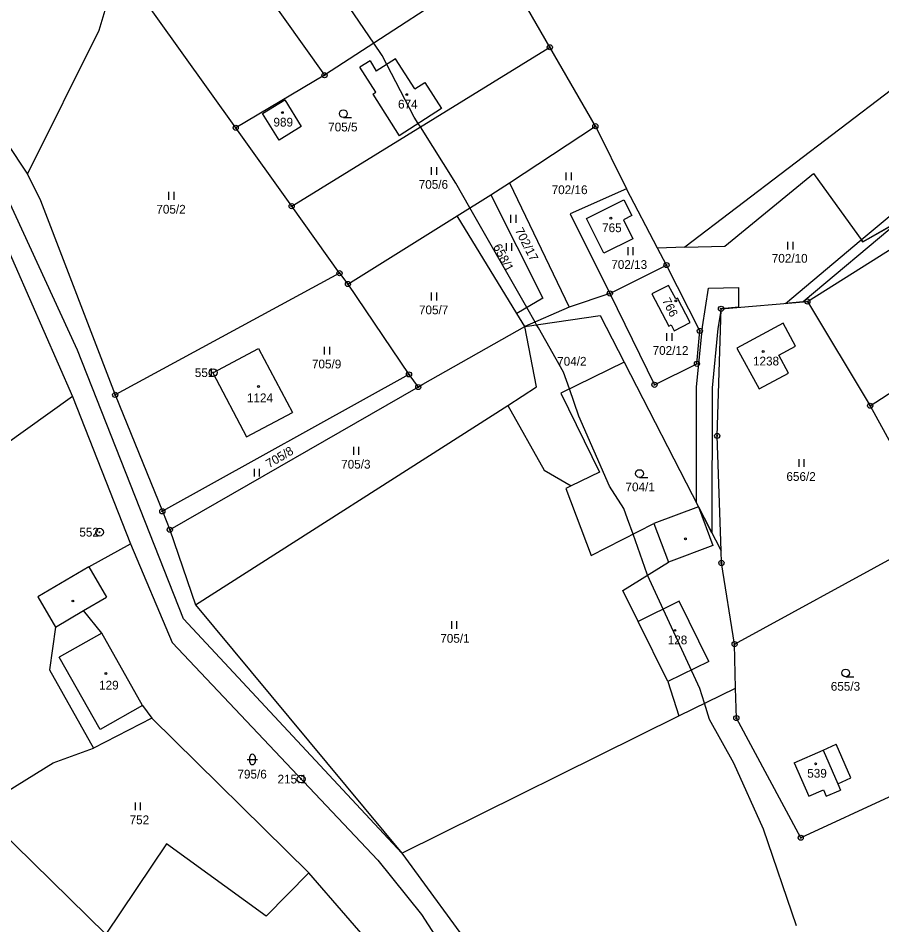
# Model space of a CAD drawing. Extents: x -439246 to -433691, y -1130252 to -1121148.
# Drawn here: x -437356.3 to -437188.8, y -1125073 to -1124897.3 of the extents above; entities that cross this region are included whole.
import ezdxf

# ---------------------------------------------------------------- set-up
doc = ezdxf.new("R2010")
doc.units = 0
for name, color, linetype in [('Vrstva 1', 7, 'Continuous'), ('Vrstva 17', 7, 'Continuous'), ('Vrstva 18', 7, 'Continuous'), ('Vrstva 19', 7, 'Continuous'), ('Vrstva 24', 7, 'Continuous'), ('Vrstva 25', 7, 'Continuous'), ('Vrstva 3', 7, 'Continuous'), ('Vrstva 30', 7, 'Continuous'), ('Vrstva 37', 7, 'Continuous'), ('Vrstva 4', 7, 'Continuous'), ('Vrstva 52', 7, 'Continuous')]:
    doc.layers.add(name, color=color, linetype=linetype)

msp = doc.modelspace()

# ---------------------------------------------------------------- linework, layer by layer
at = {"layer": 'Vrstva 1'}
for points in [[(-437340.57, -1124899.63), (-437327.79, -1124856.91)], [(-437321.22, -1124874.11), (-437296.86, -1124908.35)], [(-437146.83, -1124880.62), (-437227, -1124941.71)], [(-437262.83, -1124886.2), (-437296.86, -1124908.35)], [(-437253.18, -1124902.93), (-437262.83, -1124886.2)], [(-437314.09, -1124918.54), (-437334.89, -1124889.42)], [(-437354.46, -1124927.53), (-437340.57, -1124899.63)], [(-437370.97, -1124902.8), (-437354.46, -1124927.53)], [(-437303.24, -1124933.73), (-437253.18, -1124902.93)], [(-437244.35, -1124918.23), (-437253.18, -1124902.93)], [(-437288.05, -1124905.53), (-437289.99, -1124906.77)], [(-437288.05, -1124905.53), (-437286.87, -1124907.57)], [(-437283.08, -1124905.15), (-437286.87, -1124907.57)], [(-437279.34, -1124911.01), (-437283.08, -1124905.15)], [(-437296.86, -1124908.35), (-437314.09, -1124918.54)], [(-437286.9, -1124911.62), (-437289.99, -1124906.77)], [(-437279.34, -1124911.01), (-437277.4, -1124909.77)], [(-437277.4, -1124909.77), (-437274.18, -1124914.83)], [(-437287.53, -1124912.02), (-437286.9, -1124911.62)], [(-437308.88, -1124915.8), (-437304.59, -1124913.14), (-437301.4, -1124918.29), (-437305.69, -1124920.95), (-437308.88, -1124915.8)], [(-437287.53, -1124912.02), (-437282.4, -1124920.07)], [(-437274.18, -1124914.83), (-437282.4, -1124920.07)], [(-437303.24, -1124933.73), (-437314.09, -1124918.54)], [(-437261.02, -1124929.24), (-437244.35, -1124918.23)], [(-437244.35, -1124918.23), (-437238.34, -1124930.36)], [(-437354.46, -1124927.53), (-437351.95, -1124932.66)], [(-437219.22, -1124941.48), (-437202.08, -1124927.38)], [(-437202.08, -1124927.38), (-437192.49, -1124940.66)], [(-437264.65, -1124931.51), (-437261.02, -1124929.24)], [(-437261.02, -1124929.24), (-437249.44, -1124953.32)], [(-437192.49, -1124940.66), (-437171.3, -1124928.66)], [(-437238.34, -1124930.36), (-437249.24, -1124935.22)], [(-437232.28, -1124941.86), (-437238.34, -1124930.36)], [(-437344.8, -1124961.63), (-437358.54, -1124931.76)], [(-437351.95, -1124932.66), (-437337.46, -1124970.31)], [(-437271.16, -1124935.58), (-437264.65, -1124931.51)], [(-437264.65, -1124931.51), (-437254.53, -1124951.54)], [(-437246.09, -1124936.1), (-437238.82, -1124932.48)], [(-437238.82, -1124932.48), (-437237.28, -1124935.57)], [(-437293.96, -1124946.72), (-437303.24, -1124933.73)], [(-437292.33, -1124948.82), (-437271.16, -1124935.58)], [(-437259.6, -1124954.51), (-437271.16, -1124935.58)], [(-437249.24, -1124935.22), (-437241.55, -1124950.65)], [(-437242.73, -1124942.86), (-437246.09, -1124936.1)], [(-437237.28, -1124935.57), (-437238.91, -1124936.38)], [(-437238.91, -1124936.38), (-437237.08, -1124940.05)], [(-437203.23, -1124952.22), (-437175.79, -1124934.98)], [(-437359.62, -1124938.98), (-437345.76, -1124970.62)], [(-437237.08, -1124940.05), (-437242.73, -1124942.86)], [(-437227, -1124941.71), (-437232.28, -1124941.86)], [(-437227, -1124941.71), (-437219.22, -1124941.48)], [(-437230.54, -1124945.15), (-437232.28, -1124941.86)], [(-437241.55, -1124950.65), (-437230.54, -1124945.15)], [(-437224.08, -1124957.92), (-437230.54, -1124945.15)], [(-437293.96, -1124946.72), (-437337.46, -1124970.31)], [(-437293.96, -1124946.72), (-437292.33, -1124948.82)], [(-437292.33, -1124948.82), (-437280.49, -1124966.34)], [(-437230.18, -1124949.08), (-437233.38, -1124950.74)], [(-437228.75, -1124951.72), (-437230.18, -1124949.08)], [(-437254.53, -1124951.54), (-437259.6, -1124954.51)], [(-437241.55, -1124950.65), (-437249.44, -1124953.32)], [(-437241.55, -1124950.65), (-437232.89, -1124968.35)], [(-437233.38, -1124950.74), (-437230.13, -1124957)], [(-437228.4, -1124951.54), (-437228.75, -1124951.72)], [(-437225.94, -1124956.29), (-437228.4, -1124951.54)], [(-437219.98, -1124953.62), (-437203.23, -1124952.22)], [(-437203.23, -1124952.22), (-437191.05, -1124972.42)], [(-437249.44, -1124953.32), (-437258.04, -1124957.06)], [(-437220.72, -1124978.26), (-437219.98, -1124953.62)], [(-437258.04, -1124957.06), (-437259.6, -1124954.51)], [(-437258.04, -1124957.06), (-437243.44, -1124954.92)], [(-437243.44, -1124954.92), (-437238.78, -1124963.98)], [(-437277.79, -1124968.25), (-437258.04, -1124957.06)], [(-437255.79, -1124968.73), (-437258.04, -1124957.06)], [(-437230.13, -1124957), (-437229.65, -1124956.75)], [(-437229.65, -1124956.75), (-437229.05, -1124957.9)], [(-437229.05, -1124957.9), (-437225.94, -1124956.29)], [(-437207.93, -1124956.44), (-437216.94, -1124961.28)], [(-437205.57, -1124960.86), (-437207.93, -1124956.44)], [(-437224.65, -1124964.28), (-437224.08, -1124957.92)], [(-437208.76, -1124962.59), (-437205.57, -1124960.86)], [(-437324.21, -1125013.75), (-437344.8, -1124961.63)], [(-437318.53, -1124966.02), (-437309.64, -1124961.33)], [(-437309.64, -1124961.33), (-437303.08, -1124973.76)], [(-437216.94, -1124961.28), (-437212.6, -1124969.16)], [(-437206.87, -1124966.1), (-437208.76, -1124962.59)], [(-437238.78, -1124963.98), (-437251.05, -1124969.99)], [(-437238.78, -1124963.98), (-437224.36, -1124992.03)], [(-437232.89, -1124968.35), (-437224.65, -1124964.28)], [(-437280.49, -1124966.34), (-437328.32, -1124992.88)], [(-437318.53, -1124966.02), (-437311.98, -1124978.43)], [(-437280.49, -1124966.34), (-437278.69, -1124968.8)], [(-437212.6, -1124969.16), (-437206.87, -1124966.1)], [(-437191.05, -1124972.42), (-437179.69, -1124965.07)], [(-437278.69, -1124968.8), (-437326.87, -1124996.46)], [(-437278.69, -1124968.8), (-437277.79, -1124968.25)], [(-437261.33, -1124972.34), (-437255.79, -1124968.73)], [(-437345.76, -1124970.62), (-437363.6, -1124983.34)], [(-437345.76, -1124970.62), (-437334.49, -1124999.18)], [(-437337.46, -1124970.31), (-437328.32, -1124992.88)], [(-437251.05, -1124969.99), (-437243.57, -1124985.27)], [(-437321.89, -1125011.03), (-437261.33, -1124972.34)], [(-437261.33, -1124972.34), (-437254.25, -1124984.93)], [(-437191.05, -1124972.42), (-437179.01, -1124994.32)], [(-437311.98, -1124978.43), (-437303.08, -1124973.76)], [(-437219.97, -1125000.56), (-437220.72, -1124978.26)], [(-437254.25, -1124984.93), (-437249.07, -1124987.97)], [(-437243.57, -1124985.27), (-437249.07, -1124987.97)], [(-437249.07, -1124987.97), (-437250.07, -1124988.46)], [(-437250.07, -1124988.46), (-437245.18, -1125001.45)], [(-437224.36, -1124992.03), (-437232.98, -1124995.24)], [(-437224.36, -1124992.03), (-437219.97, -1125000.56)], [(-437328.32, -1124992.88), (-437326.87, -1124996.46)], [(-437245.18, -1125001.45), (-437232.98, -1124995.24)], [(-437232.98, -1124995.24), (-437230.19, -1125002.73)], [(-437326.87, -1124996.46), (-437321.89, -1125011.03)], [(-437342.6, -1125003.66), (-437334.49, -1124999.18)], [(-437334.49, -1124999.18), (-437326.4, -1125018.31)], [(-437219.9, -1125002.9), (-437219.97, -1125000.56)], [(-437217.35, -1125018.63), (-437184.73, -1125000.81)], [(-437238.99, -1125008.23), (-437230.19, -1125002.73)], [(-437217.35, -1125018.63), (-437219.9, -1125002.9)], [(-437342.6, -1125003.66), (-437352.47, -1125009.49)], [(-437342.6, -1125003.66), (-437339.15, -1125009.5)], [(-437236.04, -1125014.22), (-437238.99, -1125008.23)], [(-437352.47, -1125009.49), (-437349.03, -1125015.33)], [(-437343.61, -1125012.13), (-437339.15, -1125009.5)], [(-437321.89, -1125011.03), (-437281.89, -1125059.16)], [(-437340.06, -1125016.5), (-437343.61, -1125012.13)], [(-437281.89, -1125059.16), (-437324.21, -1125013.75)], [(-437349.03, -1125015.33), (-437350.18, -1125023.59)], [(-437230.31, -1125025.89), (-437236.04, -1125014.22)], [(-437332.14, -1125030.51), (-437340.06, -1125016.5)], [(-437326.4, -1125018.31), (-437286.55, -1125060.52)], [(-437217.15, -1125027.17), (-437217.35, -1125018.63)], [(-437350.18, -1125023.59), (-437341.69, -1125038.82)], [(-437230.31, -1125025.89), (-437228.14, -1125032.51)], [(-437228.14, -1125032.51), (-437217.15, -1125027.17)], [(-437217.01, -1125032.96), (-437217.15, -1125027.17)], [(-437332.14, -1125030.51), (-437330.35, -1125032.97)], [(-437330.35, -1125032.97), (-437341.69, -1125038.82)], [(-437330.35, -1125032.97), (-437299.88, -1125062.97)], [(-437281.89, -1125059.16), (-437228.14, -1125032.51)], [(-437204.52, -1125056.16), (-437217.01, -1125032.96)], [(-437200.2, -1125039.17), (-437197.64, -1125038.05)], [(-437194.78, -1125044.55), (-437197.64, -1125038.05)], [(-437349.46, -1125041.66), (-437341.69, -1125038.82)], [(-437205.79, -1125041.62), (-437200.2, -1125039.17)], [(-437364.03, -1125050.61), (-437349.46, -1125041.66)], [(-437205.79, -1125041.62), (-437202.94, -1125048.13)], [(-437197.35, -1125045.68), (-437194.78, -1125044.55)], [(-437202.94, -1125048.13), (-437200.1, -1125046.88)], [(-437200.1, -1125046.88), (-437199.56, -1125048.12)], [(-437199.56, -1125048.12), (-437196.81, -1125046.91)], [(-437197.35, -1125045.68), (-437196.81, -1125046.91)], [(-437186.58, -1125047.9), (-437204.52, -1125056.16)], [(-437339.3, -1125074.87), (-437364.03, -1125050.61)], [(-437327.5, -1125057.37), (-437339.3, -1125074.87)], [(-437308.18, -1125071.34), (-437327.5, -1125057.37)], [(-437281.89, -1125059.16), (-437266.94, -1125079.59)], [(-437286.55, -1125060.52), (-437278.09, -1125071.06)], [(-437299.88, -1125062.97), (-437308.18, -1125071.34)], [(-437278.39, -1125087.76), (-437299.88, -1125062.97)], [(-437278.09, -1125071.06), (-437271.03, -1125081.99)]]:
    msp.add_lwpolyline(points, dxfattribs=at)
at = {"layer": 'Vrstva 24'}
for centre, radius in [((-437253.18, -1124902.93), 0.5), ((-437253.18, -1124902.93), 0.1), ((-437296.86, -1124908.35), 0.5), ((-437296.86, -1124908.35), 0.1), ((-437314.09, -1124918.54), 0.5), ((-437314.09, -1124918.54), 0.1), ((-437244.35, -1124918.23), 0.5), ((-437244.35, -1124918.23), 0.1), ((-437303.24, -1124933.73), 0.5), ((-437303.24, -1124933.73), 0.1), ((-437230.54, -1124945.15), 0.5), ((-437230.54, -1124945.15), 0.1), ((-437293.96, -1124946.72), 0.5), ((-437293.96, -1124946.72), 0.1), ((-437292.33, -1124948.82), 0.5), ((-437292.33, -1124948.82), 0.1), ((-437241.55, -1124950.65), 0.5), ((-437241.55, -1124950.65), 0.1), ((-437203.23, -1124952.22), 0.5), ((-437203.23, -1124952.22), 0.1), ((-437219.98, -1124953.62), 0.5), ((-437219.98, -1124953.62), 0.1), ((-437224.08, -1124957.92), 0.5), ((-437224.08, -1124957.92), 0.1), ((-437224.65, -1124964.28), 0.5), ((-437224.65, -1124964.28), 0.1), ((-437318.46, -1124966), 0.75), ((-437318.46, -1124966), 0.1), ((-437280.49, -1124966.34), 0.5), ((-437280.49, -1124966.34), 0.1), ((-437232.89, -1124968.35), 0.5), ((-437337.46, -1124970.31), 0.5), ((-437278.69, -1124968.8), 0.5), ((-437278.69, -1124968.8), 0.1), ((-437232.89, -1124968.35), 0.1), ((-437337.46, -1124970.31), 0.1), ((-437191.05, -1124972.42), 0.5), ((-437191.05, -1124972.42), 0.1), ((-437220.72, -1124978.26), 0.5), ((-437220.72, -1124978.26), 0.1), ((-437328.32, -1124992.88), 0.5), ((-437328.32, -1124992.88), 0.1), ((-437340.49, -1124996.93), 0.75), ((-437326.87, -1124996.46), 0.5), ((-437340.49, -1124996.93), 0.1), ((-437326.87, -1124996.46), 0.1), ((-437219.9, -1125002.9), 0.5), ((-437219.9, -1125002.9), 0.1), ((-437217.35, -1125018.63), 0.5), ((-437217.35, -1125018.63), 0.1), ((-437217.01, -1125032.96), 0.5), ((-437217.01, -1125032.96), 0.1), ((-437301.4, -1125044.79), 0.75), ((-437301.4, -1125044.79), 0.1), ((-437204.52, -1125056.16), 0.5), ((-437204.52, -1125056.16), 0.1)]:
    msp.add_circle(centre, radius, dxfattribs=at)
at = {"layer": 'Vrstva 25'}
for p, q in [((-437293.22, -1124916.54), (-437291.62, -1124916.54)), ((-437276.12, -1124927.66), (-437276.12, -1124926.16)), ((-437275.12, -1124927.66), (-437275.12, -1124926.16)), ((-437249.98, -1124928.7), (-437249.98, -1124927.2)), ((-437248.98, -1124928.7), (-437248.98, -1124927.2)), ((-437327.05, -1124932.48), (-437327.05, -1124930.98)), ((-437326.05, -1124932.48), (-437326.05, -1124930.98)), ((-437260.73, -1124936.93), (-437260.73, -1124935.43)), ((-437259.73, -1124936.93), (-437259.73, -1124935.43)), ((-437261.55, -1124942.42), (-437261.55, -1124940.92)), ((-437260.55, -1124942.42), (-437260.55, -1124940.92)), ((-437238.01, -1124943.2), (-437238.01, -1124941.7)), ((-437237.01, -1124943.2), (-437237.01, -1124941.7)), ((-437207, -1124942.14), (-437207, -1124940.64)), ((-437206, -1124942.14), (-437206, -1124940.64)), ((-437276.11, -1124951.99), (-437276.11, -1124950.49)), ((-437275.11, -1124951.99), (-437275.11, -1124950.49)), ((-437230.46, -1124959.85), (-437230.46, -1124958.35)), ((-437229.46, -1124959.85), (-437229.46, -1124958.35)), ((-437296.87, -1124962.48), (-437296.87, -1124960.98)), ((-437295.87, -1124962.48), (-437295.87, -1124960.98)), ((-437291.21, -1124981.91), (-437291.21, -1124980.41)), ((-437290.21, -1124981.91), (-437290.21, -1124980.41)), ((-437204.85, -1124984.29), (-437204.85, -1124982.79)), ((-437203.85, -1124984.29), (-437203.85, -1124982.79)), ((-437310.48, -1124986.13), (-437310.48, -1124984.63)), ((-437309.48, -1124986.13), (-437309.48, -1124984.63)), ((-437235.79, -1124986.31), (-437234.19, -1124986.31)), ((-437272.21, -1125015.66), (-437272.21, -1125014.16)), ((-437271.21, -1125015.66), (-437271.21, -1125014.16)), ((-437195.81, -1125024.96), (-437194.21, -1125024.96)), ((-437311.84, -1125040.98), (-437309.84, -1125040.98)), ((-437311.34, -1125041.48), (-437311.34, -1125040.48)), ((-437310.34, -1125040.48), (-437310.34, -1125041.48)), ((-437333.54, -1125050.84), (-437333.54, -1125049.34)), ((-437332.54, -1125050.84), (-437332.54, -1125049.34))]:
    msp.add_line(p, q, dxfattribs=at)
for centre, radius in [((-437280.93, -1124912.11), 0.175), ((-437305.04, -1124915.6), 0.175), ((-437293.22, -1124915.79), 0.75), ((-437241.36, -1124936.07), 0.175), ((-437228.72, -1124952.07), 0.175), ((-437211.8, -1124961.91), 0.175), ((-437309.68, -1124968.68), 0.175), ((-437235.79, -1124985.56), 0.75), ((-437226.89, -1124998.23), 0.175), ((-437345.66, -1125010.27), 0.175), ((-437228.91, -1125015.97), 0.175), ((-437339.25, -1125024.32), 0.175), ((-437195.81, -1125024.21), 0.75), ((-437201.63, -1125041.82), 0.175)]:
    msp.add_circle(centre, radius, dxfattribs=at)
for centre, start, end in [((-437310.84, -1125040.48), 0, 180), ((-437310.84, -1125041.48), 180, 0)]:
    msp.add_arc(centre, 0.5, start, end, dxfattribs=at)
at = {"layer": 'Vrstva 3'}
for points in [[(-437288.05, -1124905.53), (-437289.99, -1124906.77)], [(-437288.05, -1124905.53), (-437286.87, -1124907.57)], [(-437283.08, -1124905.15), (-437286.87, -1124907.57)], [(-437279.34, -1124911.01), (-437283.08, -1124905.15)], [(-437286.9, -1124911.62), (-437289.99, -1124906.77)], [(-437279.34, -1124911.01), (-437277.4, -1124909.77)], [(-437277.4, -1124909.77), (-437274.18, -1124914.83)], [(-437287.53, -1124912.02), (-437286.9, -1124911.62)], [(-437308.88, -1124915.8), (-437304.59, -1124913.14), (-437301.4, -1124918.29), (-437305.69, -1124920.95), (-437308.88, -1124915.8)], [(-437287.53, -1124912.02), (-437282.4, -1124920.07)], [(-437274.18, -1124914.83), (-437282.4, -1124920.07)], [(-437246.09, -1124936.1), (-437238.82, -1124932.48)], [(-437238.82, -1124932.48), (-437237.28, -1124935.57)], [(-437242.73, -1124942.86), (-437246.09, -1124936.1)], [(-437237.28, -1124935.57), (-437238.91, -1124936.38)], [(-437238.91, -1124936.38), (-437237.08, -1124940.05)], [(-437237.08, -1124940.05), (-437242.73, -1124942.86)], [(-437230.18, -1124949.08), (-437233.38, -1124950.74)], [(-437228.75, -1124951.72), (-437230.18, -1124949.08)], [(-437233.38, -1124950.74), (-437230.13, -1124957)], [(-437228.4, -1124951.54), (-437228.75, -1124951.72)], [(-437225.94, -1124956.29), (-437228.4, -1124951.54)], [(-437230.13, -1124957), (-437229.65, -1124956.75)], [(-437229.65, -1124956.75), (-437229.05, -1124957.9)], [(-437229.05, -1124957.9), (-437225.94, -1124956.29)], [(-437207.93, -1124956.44), (-437216.94, -1124961.28)], [(-437205.57, -1124960.86), (-437207.93, -1124956.44)], [(-437208.76, -1124962.59), (-437205.57, -1124960.86)], [(-437318.53, -1124966.02), (-437309.64, -1124961.33)], [(-437309.64, -1124961.33), (-437303.08, -1124973.76)], [(-437216.94, -1124961.28), (-437212.6, -1124969.16)], [(-437206.87, -1124966.1), (-437208.76, -1124962.59)], [(-437318.53, -1124966.02), (-437311.98, -1124978.43)], [(-437212.6, -1124969.16), (-437206.87, -1124966.1)], [(-437311.98, -1124978.43), (-437303.08, -1124973.76)], [(-437228.09, -1125010.31), (-437236.04, -1125014.22)], [(-437222.35, -1125021.98), (-437228.09, -1125010.31)], [(-437230.31, -1125025.89), (-437236.04, -1125014.22)], [(-437340.06, -1125016.5), (-437348.32, -1125021.17)], [(-437332.14, -1125030.51), (-437340.06, -1125016.5)], [(-437340.4, -1125035.18), (-437348.32, -1125021.17)], [(-437222.35, -1125021.98), (-437230.31, -1125025.89)], [(-437332.14, -1125030.51), (-437340.4, -1125035.18)], [(-437205.79, -1125041.62), (-437200.2, -1125039.17)], [(-437200.2, -1125039.17), (-437197.35, -1125045.68)], [(-437205.79, -1125041.62), (-437202.94, -1125048.13)], [(-437202.94, -1125048.13), (-437200.1, -1125046.88)], [(-437200.1, -1125046.88), (-437199.56, -1125048.12)], [(-437199.56, -1125048.12), (-437196.81, -1125046.91)], [(-437197.35, -1125045.68), (-437196.81, -1125046.91)]]:
    msp.add_lwpolyline(points, dxfattribs=at)
at = {"layer": 'Vrstva 30'}
for points in [[(-437181.09, -1124930.48), (-437179.81, -1124932.02), (-437185.22, -1124936.54), (-437192.49, -1124940.66), (-437192.78, -1124940.26), (-437181.09, -1124930.48)], [(-437207.51, -1124952.58), (-437192.78, -1124940.26), (-437192.49, -1124940.66), (-437185.22, -1124936.54), (-437204.05, -1124952.29), (-437207.51, -1124952.58)], [(-437224.71, -1124968.81), (-437223.6, -1124957.09), (-437222.4, -1124949.6), (-437216.56, -1124949.48), (-437216.59, -1124953.34), (-437219.98, -1124953.62), (-437220.62, -1124957.47), (-437221.71, -1124968.95), (-437221.76, -1124997.08), (-437224.75, -1124991.26), (-437224.71, -1124968.81)]]:
    msp.add_lwpolyline(points, dxfattribs=at)
at = {"layer": 'Vrstva 37'}
for centre in [(-437280.93, -1124912.11), (-437305.04, -1124915.6), (-437241.36, -1124936.07), (-437228.72, -1124952.07), (-437211.8, -1124961.91), (-437309.68, -1124968.68), (-437228.91, -1125015.97), (-437339.25, -1125024.32), (-437201.63, -1125041.82)]:
    msp.add_circle(centre, 0.175, dxfattribs=at)
at = {"layer": 'Vrstva 4'}
for points in [[(-437224.36, -1124992.03), (-437221.57, -1124999.52)], [(-437221.57, -1124999.52), (-437230.19, -1125002.73)], [(-437228.09, -1125010.31), (-437236.04, -1125014.22)], [(-437222.35, -1125021.98), (-437228.09, -1125010.31)], [(-437349.03, -1125015.33), (-437343.61, -1125012.13)], [(-437340.06, -1125016.5), (-437348.32, -1125021.17)], [(-437340.4, -1125035.18), (-437348.32, -1125021.17)], [(-437222.35, -1125021.98), (-437230.31, -1125025.89)], [(-437332.14, -1125030.51), (-437340.4, -1125035.18)], [(-437200.2, -1125039.17), (-437197.35, -1125045.68)]]:
    msp.add_lwpolyline(points, dxfattribs=at)
at = {"layer": 'Vrstva 52'}
msp.add_lwpolyline([(-437205.36, -1125073.26), (-437211.75, -1125054.51), (-437217.5, -1125041.73), (-437222.19, -1125033.21), (-437223.19, -1125030.1), (-437224.11, -1125027.24), (-437234.25, -1125005.27), (-437234.33, -1125005.09), (-437237.05, -1124997.31), (-437238.09, -1124994.35), (-437238.81, -1124992.31), (-437241.58, -1124988.04), (-437247.54, -1124974.41), (-437249.37, -1124969.17), (-437250.52, -1124965.89), (-437255.4, -1124957.34), (-437255.75, -1124956.72), (-437256.05, -1124956.19), (-437257.66, -1124953.37), (-437268.68, -1124934.03), (-437271.4, -1124929.25), (-437278.28, -1124918.38), (-437278.71, -1124917.72), (-437279.5, -1124916.47), (-437284.79, -1124906.24), (-437285.67, -1124904.54), (-437287.31, -1124902.13), (-437303.28, -1124878.67)], dxfattribs=at)

# ---------------------------------------------------------------- texts
at = {"layer": 'Vrstva 17'}
for s, p in [('551', (-437322.02, -1124966.85)), ('552', (-437344.41, -1124997.78)), ('215.1', (-437305.98, -1125045.64))]:
    msp.add_text(s, height=1.7, dxfattribs=at).set_placement(p)
at = {"layer": 'Vrstva 18'}
for s, p in [('705/5', (-437296.16, -1124919.24)), ('705/6', (-437278.6, -1124930.36)), ('702/16', (-437252.82, -1124931.4)), ('705/2', (-437329.48, -1124935.18)), ('702/10', (-437210.14, -1124944.69)), ('702/13', (-437241.26, -1124945.9)), ('705/7', (-437278.56, -1124954.69)), ('702/12', (-437233.25, -1124962.55)), ('704/2', (-437251.75, -1124964.65)), ('705/9', (-437299.31, -1124965.18)), ('705/3', (-437293.64, -1124984.61)), ('656/2', (-437207.3, -1124986.99)), ('704/1', (-437238.51, -1124989.01)), ('705/1', (-437274.42, -1125018.36)), ('655/3', (-437198.7, -1125027.66)), ('795/6', (-437313.76, -1125044.68)), ('752', (-437334.67, -1125053.54))]:
    msp.add_text(s, height=1.7, dxfattribs=at).set_placement(p)
for s, rotation, p in [('702/17', 296.9105, (-437259.99, -1124938.4)), ('658/1', 297.7575, (-437264.24, -1124941.58)), ('705/8', 30.6357, (-437307.6, -1124984.55))]:
    msp.add_text(s, height=1.7, rotation=rotation, dxfattribs=at).set_placement(p)
at = {"layer": 'Vrstva 19'}
for s, p in [('674', (-437282.61, -1124914.81)), ('989', (-437306.77, -1124918.3)), ('765', (-437243.04, -1124938.77)), ('1238', (-437213.78, -1124964.61)), ('1124', (-437311.92, -1124971.74)), ('128', (-437230.32, -1125018.67)), ('129', (-437340.58, -1125027.43)), ('539', (-437203.26, -1125044.52))]:
    msp.add_text(s, height=1.7, dxfattribs=at).set_placement(p)
msp.add_text('766', height=1.7, rotation=296.6904, dxfattribs=at).set_placement((-437231.46, -1124952.01))

doc.saveas('drawing.dxf')
